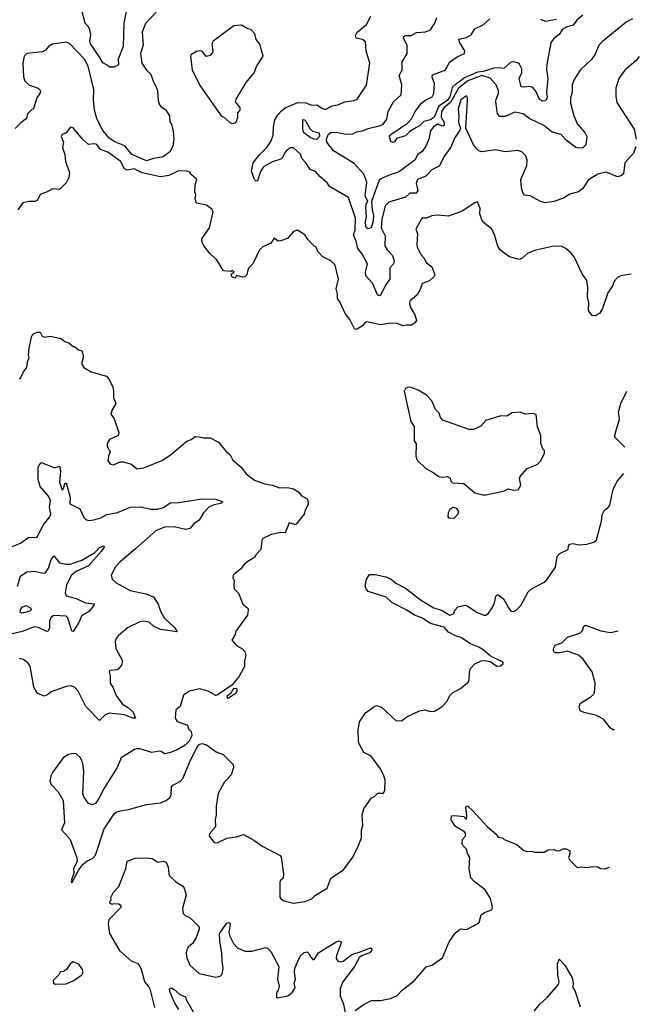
# Model space of a CAD drawing. Extents: x 1552033 to 1694788, y 811965 to 917215.
# Tile 461 of 632: x 1687498 to 1691973, y 831523 to 838639. Entities that reach past the tile are written whole.
import ezdxf

# ---------------------------------------------------------------- set-up
doc = ezdxf.new("R2010")
doc.units = 0

msp = doc.modelspace()

# ---------------------------------------------------------------- linework, layer by layer
at = {"layer": '0CON20XD'}
for points in [[(1688485, 838694.2), (1688407.6, 838612.4), (1688381.9, 838548.1), (1688391.1, 838455), (1688370.5, 838395), (1688381.3, 838325), (1688413.7, 838275), (1688444.2, 838245), (1688461.7, 838195), (1688484.6, 838155), (1688493.6, 838125), (1688497.8, 838055), (1688508.9, 838025), (1688519.5, 838009.5), (1688550.7, 837990.7), (1688580.6, 837945), (1688581.4, 837901.4), (1688593.5, 837885), (1688605.7, 837834.3), (1688610.4, 837775), (1688603.6, 837725), (1688581.5, 837685), (1688535, 837647.1), (1688464, 837636), (1688415, 837618.8), (1688309.2, 837665), (1688257.1, 837727.1), (1688185, 837757.1), (1688145, 837782.2), (1688093, 837845), (1688055.3, 837925), (1688038.7, 837985), (1688030.4, 838060.4), (1688034.8, 838135), (1687993.2, 838303.2), (1687965.6, 838355), (1687856.8, 838466.8), (1687835, 838475.7), (1687735, 838463.3), (1687705.6, 838445), (1687685, 838418.6), (1687663.1, 838406.9), (1687550, 838395), (1687530.8, 838375), (1687520.3, 838325), (1687525.4, 838225.4), (1687535, 838196.2), (1687565, 838167.5), (1687632.5, 838145), (1687648.3, 838128.3), (1687645, 838110), (1687620.8, 838075), (1687597.5, 837995), (1687585, 837990), (1687555, 837960), (1687547.5, 837925), (1687505.7, 837894.3), (1687465, 837853.3)], [(1688274.2, 838735), (1688251.2, 838615), (1688246.5, 838445), (1688209.1, 838355), (1688210.8, 838315), (1688202.2, 838305), (1688177.5, 838295), (1688145.8, 838295), (1688135, 838309.1), (1688097.9, 838327.9), (1688073.1, 838373.1), (1688009.6, 838465), (1688004.6, 838485.4), (1688012.9, 838527.1), (1688005.4, 838565), (1687995, 838587.5), (1687970, 838615), (1687945.7, 838715)], [(1691565, 838672.9), (1691522.5, 838635), (1691495, 838600.5), (1691445, 838585.4), (1691415.6, 838565), (1691395, 838533.1), (1691356.4, 838503.6), (1691335, 838471.2), (1691305.6, 838314.4), (1691302.2, 838277.8), (1691313.1, 838215), (1691303.8, 838116.2), (1691309, 838075), (1691295, 838052.2), (1691275, 838050.3), (1691253.3, 838063.3), (1691225, 838123.8), (1691205, 838149.1), (1691183.6, 838156.4), (1691135, 838150.9), (1691120.6, 838155), (1691104.7, 838215), (1691124.4, 838255), (1691124.5, 838285), (1691107.8, 838317.8), (1691097, 838327), (1691065, 838334.4), (1691045, 838331.9), (1690995, 838285.5), (1690955, 838292.1), (1690921.9, 838288.1), (1690844.6, 838265.4), (1690805, 838260), (1690710.6, 838219.4), (1690675, 838189.3), (1690651.9, 838178.1), (1690621.6, 838148.4), (1690605, 838082.6), (1690584.8, 838055), (1690526.2, 838015), (1690492.5, 837935), (1690465, 837915.9), (1690416.8, 837903.2), (1690385, 837871.8), (1690365, 837860.9), (1690315, 837830.5), (1690285, 837800.5), (1690218.9, 837781.1), (1690205, 837756), (1690195, 837751.5), (1690178.3, 837758.3), (1690168, 837795), (1690171.9, 837805), (1690299.5, 837890.5), (1690327.8, 837922.2), (1690355, 837976.5), (1690400.4, 838035), (1690425, 838055.4), (1690477.6, 838082.4), (1690488.2, 838105), (1690494.6, 838175), (1690476.2, 838225), (1690480.5, 838239.5), (1690570.6, 838275), (1690604.3, 838335.7), (1690658.2, 838371.8), (1690711.5, 838395), (1690713.1, 838415), (1690675, 838476), (1690670.5, 838499.5), (1690725, 838510.9), (1690759.7, 838530.3), (1690785, 838572.5), (1690845, 838602.9), (1690894.8, 838645.2)], [(1691949.3, 837719.8), (1691930.8, 837675), (1691869.2, 837605), (1691860, 837525), (1691839.4, 837510.6), (1691815.5, 837504.5), (1691735, 837536.5), (1691675, 837522.2), (1691605, 837478.9), (1691565, 837419.2), (1691535, 837395.7), (1691471.3, 837378.7), (1691425, 837349.2), (1691355, 837324.5), (1691294.1, 837315.9), (1691260, 837325), (1691185, 837366.2), (1691145, 837371.2), (1691135, 837382.5), (1691121.4, 837425), (1691118, 837485), (1691160.8, 837585), (1691163.9, 837623.9), (1691154.1, 837654.1), (1691124.1, 837684.1), (1691095, 837694), (1691005.7, 837684.3), (1690935, 837698), (1690835, 837684.4), (1690815, 837690.8), (1690798.8, 837705), (1690776, 837735), (1690720, 837855), (1690733.3, 838055), (1690733.3, 838075), (1690725, 838090), (1690685, 838061.2), (1690664, 837995), (1690670, 837945), (1690667, 837897), (1690682.5, 837855), (1690678.3, 837841.7), (1690637.7, 837782.3), (1690611.1, 837718.9), (1690565.4, 837654.6), (1690528.3, 837581.7), (1690476, 837555), (1690431.2, 837508.8), (1690371.9, 837485), (1690361.5, 837455), (1690373.8, 837405), (1690361.2, 837385), (1690315, 837385.8), (1690285, 837356.2), (1690165, 837319.7), (1690137.5, 837295), (1690114.5, 837195), (1690109.7, 837135), (1690137.5, 837077.5), (1690135.3, 837005), (1690151.3, 836975), (1690191.3, 836935), (1690202.8, 836895), (1690197.5, 836875), (1690170.8, 836845), (1690171.6, 836765), (1690143.3, 836725), (1690104.5, 836645.5), (1690095, 836642.5), (1690081.4, 836651.4), (1690047.3, 836735), (1689998, 836788), (1689995.7, 836815), (1690009.1, 836875), (1689970.1, 836950.1), (1689940.9, 836985), (1689927.8, 837037.8), (1689908.2, 837085), (1689920.9, 837119.1), (1689922.4, 837205), (1689873.2, 837353.2), (1689735, 837434.2), (1689719.7, 837459.7), (1689665.5, 837505.5), (1689635, 837542), (1689595, 837557.1), (1689565.3, 837605.3), (1689536.9, 837635), (1689527.3, 837667.3), (1689475, 837714), (1689455, 837714.2), (1689425, 837693.1), (1689409.6, 837675), (1689399.6, 837645), (1689385, 837630.9), (1689325, 837610.8), (1689258.8, 837575), (1689238.3, 837541.7), (1689216.2, 837475), (1689205, 837473.3), (1689195, 837483.3), (1689171.4, 837545), (1689184.6, 837605.4), (1689225, 837657.5), (1689284.2, 837715), (1689315.3, 837764.7), (1689329.1, 837805), (1689330.8, 837865), (1689341.6, 837915), (1689363.8, 837955), (1689389.8, 837980.2), (1689415, 838001.7), (1689508.1, 838041.9), (1689565, 838038.9), (1689605, 838021.5), (1689645, 838024.4), (1689685, 837996.7), (1689705, 837990.9), (1689755, 838017.5), (1689796.8, 838023.2), (1689845.6, 838044.4), (1689913.3, 838055), (1689935, 838066), (1690003.1, 838165), (1690027.5, 838325), (1690000.5, 838415), (1689995, 838478), (1689975, 838497.1), (1689927.5, 838505), (1689922.9, 838525), (1689935, 838548), (1690002.9, 838605), (1690034.4, 838665)], [(1691925, 838645.6), (1691878.5, 838621.5), (1691707.5, 838482.5), (1691682, 838455), (1691655, 838390), (1691628.3, 838351.7), (1691545.5, 838274.5), (1691503.2, 838206.8), (1691489.2, 838165), (1691489.2, 838115), (1691477.5, 838072.5), (1691477.1, 838035), (1691500, 837945), (1691527.5, 837885), (1691578.9, 837825), (1691593.5, 837795), (1691587.9, 837735), (1691565, 837713.5), (1691535, 837710.6), (1691515.6, 837715.6), (1691445, 837767.5), (1691408.3, 837808.3), (1691345, 837827.1), (1691284.4, 837875), (1691183.1, 837923.1), (1691135, 837958.6), (1691075, 837970), (1691005, 837940), (1690965, 837938.6), (1690948.9, 837958.9), (1690937.5, 838045), (1690939.5, 838065), (1690956.4, 838105), (1690955.6, 838125), (1690938.4, 838168.4), (1690895, 838216.8), (1690835.1, 838235.1), (1690735, 838197.1), (1690667.7, 838145), (1690609.5, 838040.5), (1690563.7, 838005), (1690545.1, 837975), (1690541.6, 837935), (1690563.6, 837895), (1690565, 837874.4), (1690555, 837869.7), (1690515, 837884.3), (1690487, 837865), (1690465.3, 837835), (1690452.5, 837775), (1690432.3, 837725), (1690405, 837687.5), (1690374.1, 837665.9), (1690353.2, 837625), (1690235, 837536.7), (1690185, 837523.4), (1690115.7, 837495), (1690095, 837480), (1690039.2, 837325), (1690043.2, 837265), (1690053, 837225), (1690052.3, 837185), (1690036.1, 837135), (1690015, 837128.6), (1690003.8, 837133.8), (1689997.3, 837147.3), (1689995.4, 837175), (1690002.5, 837215), (1689997, 837285), (1690000.8, 837305), (1690013.8, 837325), (1689992.8, 837365), (1690006.2, 837465), (1689983.9, 837523.9), (1689915, 837600), (1689765, 837692.2), (1689715.9, 837755), (1689713.8, 837775), (1689725, 837809.4), (1689745, 837824.8), (1689785, 837825.9), (1689855, 837812.6), (1689905, 837814.8), (1689931.5, 837828.5), (1689975, 837836.2), (1690015, 837853.6), (1690103.8, 837875), (1690124, 837885), (1690150.7, 837919.3), (1690160, 837975), (1690197.1, 838045), (1690254.5, 838095), (1690257.9, 838167.9), (1690238.1, 838235), (1690261.1, 838275), (1690261.5, 838335), (1690296.2, 838395), (1690296.5, 838455), (1690269.1, 838505), (1690270, 838515), (1690285, 838523.8), (1690325, 838525.8), (1690364.4, 838545.6), (1690429.7, 838550.3), (1690465, 838566.2), (1690496.4, 838613.6), (1690511.8, 838655)], [(1691375, 838641.1), (1691295, 838626.7), (1691261.7, 838641.7)], [(1689035, 837890), (1689055, 837893.3), (1689065, 837903.3), (1689073.3, 837935), (1689073, 837967), (1689090, 837985), (1689090, 838005), (1689056.7, 838045), (1689062, 838065), (1689132.9, 838185), (1689190.8, 838255), (1689210, 838305), (1689256.2, 838375), (1689231.7, 838461.7), (1689206.7, 838495), (1689196.2, 838536.2), (1689168.3, 838568.3), (1689145, 838572.5), (1689099.3, 838599.3), (1689045, 838594), (1688895.7, 838485), (1688886.9, 838465), (1688894.2, 838405.8), (1688875, 838381.2), (1688845, 838373.3), (1688819.2, 838409.2), (1688804.1, 838414.1), (1688775, 838408.6), (1688734.2, 838385), (1688730.8, 838375), (1688744.5, 838275), (1688801.1, 838161.1), (1688895.6, 838025.6), (1688955, 837941.2), (1688973.6, 837933.6), (1689015, 837896.7), (1689035, 837890)], [(1691973.3, 838373.5), (1691948.5, 838341.5), (1691869.2, 838275), (1691825, 838213.3), (1691804, 838145), (1691804, 838085), (1691811.2, 838041.2), (1691936.8, 837846.8), (1691951.3, 837776.2)], [(1689645, 837773.7), (1689625, 837775.2), (1689595, 837788.1), (1689551.5, 837821.5), (1689544.3, 837845.7), (1689542.7, 837917.3), (1689555, 837916), (1689565, 837906.2), (1689593.2, 837853.2), (1689612.7, 837832.7), (1689662.3, 837822.3), (1689662.5, 837795), (1689645, 837773.7)], [(1691915.5, 836800.6), (1691840.9, 836789.1), (1691816.2, 836775), (1691795, 836751.2), (1691780, 836715), (1691747.1, 836665), (1691708.3, 836551.7), (1691685, 836516.2), (1691655, 836498.8), (1691631.7, 836501.7), (1691605.9, 836535.9), (1691607.8, 836595), (1691598.9, 836635), (1691601.4, 836705), (1691594.3, 836754.3), (1691561.7, 836801.7), (1691503.3, 836925), (1691480, 836955), (1691443.3, 836985), (1691415, 837000), (1691355, 837002), (1691225, 836974.3), (1691168.8, 836951.2), (1691125, 836913.8), (1691105, 836905.8), (1691036.7, 836925), (1690985, 836961.2), (1690965, 836978.8), (1690952.1, 837002.1), (1690926.9, 837085), (1690907.1, 837125), (1690846.4, 837176.4), (1690835, 837193.8), (1690822.5, 837235), (1690823.1, 837275), (1690805, 837322.5), (1690785, 837316.7), (1690694.2, 837255.8), (1690595, 837219.2), (1690515, 837226), (1690475, 837221.2), (1690435, 837203.8), (1690402.5, 837205), (1690359.2, 837125), (1690371.4, 837091.4), (1690366.2, 837015), (1690370, 836995), (1690395, 836941.2), (1690418.8, 836915), (1690433.3, 836885), (1690475, 836853.3), (1690495.8, 836794.2), (1690490.3, 836779.7), (1690459.1, 836750.9), (1690405, 836732.2), (1690391.4, 836688.6), (1690369.1, 836650.9), (1690315.6, 836605), (1690313.5, 836585), (1690323.1, 836555), (1690352, 836505), (1690363.3, 836465), (1690352.7, 836447.3), (1690329.1, 836430.9), (1690295, 836430.9), (1690265, 836425.5), (1690225, 836443.8), (1690175, 836445.4), (1690105, 836432.9), (1690005, 836454.3), (1689991.5, 836448.5), (1689975, 836426.2), (1689935, 836403.3), (1689925, 836400), (1689917.5, 836405), (1689882.3, 836472.3), (1689850, 836515), (1689814, 836595), (1689793.3, 836625), (1689794.4, 836655), (1689784.1, 836694.1), (1689801.4, 836765), (1689775.7, 836865), (1689745.4, 836895.4), (1689688.8, 836925), (1689652.5, 836965), (1689640, 836995), (1689625, 837003.3), (1689580.3, 837050.3), (1689558.8, 837085), (1689505, 837116.9), (1689475, 837108), (1689435, 837061.2), (1689385, 837040), (1689365, 837037.5), (1689335, 837060), (1689312.5, 837025), (1689255, 836998), (1689230.8, 836975), (1689181.2, 836875), (1689153.2, 836846.8), (1689145, 836830), (1689138.8, 836795), (1689125, 836781.2), (1689109.3, 836779.3), (1689065, 836790), (1689055, 836770), (1689035, 836777.5), (1689027.5, 836785), (1689028.3, 836801.7), (1689047.5, 836815), (1689035, 836826.2), (1689025, 836820), (1688970, 836825), (1688918.8, 836905), (1688875, 836946.2), (1688828.8, 837005), (1688813.3, 837035), (1688813.3, 837055), (1688870, 837135), (1688895, 837250), (1688885, 837270), (1688847.7, 837297.7), (1688775, 837312.5), (1688766.2, 837345), (1688771.2, 837375), (1688763.8, 837395), (1688766.2, 837445), (1688777.5, 837485), (1688738.8, 837518.8), (1688726.8, 837536.8), (1688705, 837545.6), (1688645, 837548), (1688576.3, 837513.7), (1688515, 837503.2), (1688381.7, 837531.7), (1688325, 837561.1), (1688275, 837550.8), (1688253.7, 837563.7), (1688227.8, 837615), (1688135, 837682.7), (1688080.6, 837700.6), (1688055, 837736), (1688035, 837741.2), (1687995, 837738), (1687950.8, 837775), (1687885, 837856.7), (1687865, 837862.5), (1687835, 837822.5), (1687805, 837810), (1687797.5, 837795), (1687813.8, 837755), (1687807.5, 837715), (1687824.3, 837664.3), (1687830, 837615), (1687858, 837535), (1687852.3, 837497.7), (1687835, 837460), (1687785, 837412.5), (1687735, 837416.2), (1687695.8, 837394.2), (1687645, 837376.7), (1687626.7, 837335), (1687607.5, 837325), (1687565, 837325.7), (1687520, 837315), (1687485.8, 837264.2)], [(1687495, 836046.2), (1687505, 836048.8), (1687525.8, 836094.2), (1687550, 836125), (1687553.6, 836166.4), (1687567.5, 836195), (1687562.5, 836215), (1687566.7, 836265), (1687583.6, 836346.4), (1687593.6, 836366.4), (1687625, 836380), (1687645, 836380), (1687660.7, 836350.7), (1687673.8, 836343.8), (1687721.7, 836351.7), (1687795.8, 836335.8), (1687824.1, 836314.1), (1687853.6, 836303.6), (1687885, 836277.5), (1687895, 836277.5), (1687923.9, 836253.9), (1687946.1, 836246.1), (1687960, 836205), (1687944.2, 836154.2), (1687962.5, 836125), (1688015, 836094), (1688125, 836062.5), (1688140, 836045), (1688170, 835985), (1688176.7, 835955), (1688176.7, 835905), (1688192.5, 835865), (1688165, 835820), (1688157.5, 835787.5), (1688180, 835755), (1688213.3, 835655), (1688210, 835635), (1688147.5, 835605), (1688128.8, 835575), (1688130, 835555), (1688152, 835515), (1688140, 835485), (1688135, 835450), (1688155, 835426), (1688175, 835420.8), (1688225, 835442.5), (1688245, 835442.5), (1688305, 835426.7), (1688345, 835394.2), (1688395, 835400.8), (1688525, 835452.5), (1688585, 835491.2), (1688705, 835593.3), (1688736.1, 835603.9), (1688765, 835626.7), (1688795, 835623.3), (1688826.4, 835616.4), (1688875, 835617.5), (1688935, 835586.9), (1688988.8, 835518.8), (1689018.8, 835495), (1689037.5, 835455), (1689096.7, 835405), (1689135, 835356.2), (1689195, 835310), (1689266.4, 835283.6), (1689324, 835274), (1689375, 835256.2), (1689435, 835257.5), (1689475, 835248.8), (1689513.3, 835225), (1689530.7, 835200.7), (1689573.3, 835175), (1689582, 835155), (1689582.5, 835135), (1689560, 835095), (1689552.5, 835065), (1689495.8, 834994.2), (1689485, 834991.2), (1689445, 835003.3), (1689415, 834931.2), (1689385, 834932), (1689315, 834918.8), (1689255, 834890), (1689246.7, 834875), (1689239.5, 834810.5), (1689206.7, 834775), (1689195, 834752.5), (1689145, 834723.8), (1689118.3, 834701.7), (1689095, 834670), (1689040, 834625), (1689037.5, 834605), (1689047.5, 834585), (1689043.6, 834556.4), (1689046.1, 834526.1), (1689078.8, 834495), (1689110, 834415), (1689145, 834386.7), (1689148.8, 834375), (1689143.6, 834336.4), (1689059.3, 834220.7), (1689053.3, 834195), (1689030, 834155), (1689063.3, 834115), (1689103.3, 834095), (1689123.9, 834073.9), (1689132.5, 834045), (1689122.5, 834005), (1689122.5, 833965), (1689080.9, 833889.1), (1689030, 833830), (1688925, 833756.2), (1688915, 833753.8), (1688860, 833785), (1688798, 833802), (1688725, 833786), (1688682.1, 833757.9), (1688656.7, 833675), (1688625, 833650), (1688621.7, 833591.7), (1688636.4, 833566.4), (1688709.3, 833539.3), (1688717.5, 833515), (1688736.7, 833495), (1688742.5, 833465), (1688723.6, 833426.4), (1688693.3, 833395), (1688635, 833362), (1688581.2, 833341.2), (1688543.9, 833333.9), (1688520, 833350), (1688505, 833352), (1688453, 833343), (1688365, 833368.6), (1688345, 833368.6), (1688327.5, 833365), (1688231.2, 833305), (1688203.3, 833235), (1688108.8, 833085), (1688069.7, 833010.3), (1688045.9, 832974.1), (1688024.1, 832964.1), (1687994.1, 832974.1), (1687961.7, 833021.7), (1687953.3, 833045), (1687961.4, 833205), (1687954.2, 833265), (1687937.5, 833305), (1687905, 833332), (1687885, 833336.2), (1687850.5, 833329.5), (1687812.5, 833305), (1687735, 833197.5), (1687723.8, 833175), (1687716.7, 833135), (1687725, 833112.5), (1687775, 833057.5), (1687812.5, 832995), (1687822, 832835), (1687799.2, 832785), (1687825.7, 832755), (1687862.5, 832715), (1687910.7, 832580.7), (1687913.3, 832555), (1687887.5, 832505), (1687889.3, 832470.7), (1687870, 832415), (1687875, 832400), (1687926.2, 832495), (1687955, 832533.3), (1687985, 832560), (1688025, 832576.7), (1688045, 832600), (1688108.3, 832791.7), (1688180.3, 832899.7), (1688195, 832911.2), (1688225, 832921.2), (1688285, 832931.2), (1688415, 832966), (1688515, 832978), (1688555, 832995.8), (1688582, 833018), (1688592.3, 833035), (1688595, 833095.7), (1688605, 833106.5), (1688656.7, 833133.3), (1688675.6, 833155), (1688732.5, 833287.5), (1688782.7, 833387.3), (1688797.7, 833402.3), (1688815, 833408.8), (1688847.5, 833397.5), (1688917.9, 833347.9), (1688967.5, 833327.5), (1689040, 833255), (1689043.3, 833235), (1689025, 833182.5), (1688975, 833126.7), (1688932.8, 833047.2), (1688918, 832955), (1688917.7, 832892.3), (1688908.8, 832855), (1688913.3, 832805), (1688876.7, 832765), (1688867.5, 832745), (1688870, 832735), (1688901.7, 832691.7), (1688925, 832690), (1688995, 832723.3), (1689063.9, 832733.9), (1689115, 832750), (1689190, 832710), (1689254.3, 832664.3), (1689379.5, 832599.5), (1689386.1, 832586.1), (1689404, 832465), (1689400, 832435), (1689381.7, 832418.3), (1689376.2, 832405), (1689377, 832297), (1689384.1, 832284.1), (1689409.5, 832269.5), (1689475.8, 832254.2), (1689557.5, 832265), (1689607.5, 832285), (1689635, 832312.5), (1689718.9, 832361.1), (1689745.8, 832435), (1689836.2, 832495), (1689903.6, 832586.4), (1689943.3, 832665), (1689966.7, 832725), (1689966.7, 832785), (1689976.2, 832815), (1689972.3, 832892.3), (1689983.3, 832935), (1690040, 833015), (1690060, 833025), (1690085, 833050), (1690125, 833050), (1690135, 833070), (1690136.7, 833145), (1690128.8, 833175), (1690103.8, 833225), (1690036.4, 833316.4), (1689982.6, 833342.6), (1689949.2, 833405), (1689945.7, 833425), (1689942.9, 833505), (1689952.5, 833565), (1689995, 833630), (1690062, 833678), (1690075, 833683.3), (1690110.5, 833670.5), (1690215, 833573.3), (1690255, 833572.5), (1690295, 833600), (1690385.9, 833644.1), (1690425, 833650), (1690465, 833640), (1690495, 833642), (1690547.6, 833672.4), (1690585.6, 833714.4), (1690603.8, 833755), (1690623.3, 833775), (1690682.5, 833805), (1690735, 833848.8), (1690743.8, 833865), (1690747.5, 833925), (1690755, 833950), (1690785, 833982.5), (1690830, 834005), (1690855, 834008.8), (1690895, 834000), (1690945, 833967.5), (1690971.7, 833968.3), (1690990, 833985), (1690990, 833995), (1690899.5, 834039.5), (1690845, 834086), (1690813.3, 834105), (1690755, 834128), (1690684.5, 834174.5), (1690645.5, 834185.5), (1690595, 834212.9), (1690565, 834248), (1690465, 834275.6), (1690402, 834315), (1690354, 834334), (1690290, 834375), (1690186.4, 834426.4), (1690145.5, 834465.5), (1690015, 834507.5), (1690000, 834525), (1689993.8, 834545), (1690003.8, 834595), (1690025, 834630), (1690065, 834628.8), (1690143.6, 834613.6), (1690180, 834595), (1690215, 834566.7), (1690285, 834531.2), (1690393.3, 834445), (1690488.7, 834388.7), (1690549.1, 834369.1), (1690605, 834336.2), (1690632.5, 834345), (1690643.3, 834375), (1690662.5, 834395), (1690715, 834407.5), (1690735, 834400.8), (1690797, 834357), (1690850, 834335), (1690865.4, 834334.6), (1690885, 834350.8), (1690911.4, 834388.6), (1690928.1, 834425), (1690938.3, 834471.7), (1690947, 834483), (1690955, 834483.3), (1690993, 834453), (1691025, 834393.3)], [(1690865, 835204), (1691000, 835235), (1691025, 835247.5), (1691065, 835238.6), (1691099.1, 835240.9), (1691116.5, 835275), (1691107, 835323), (1691111.7, 835338.3), (1691164, 835395), (1691236.7, 835425), (1691260.7, 835449.3), (1691287.5, 835505), (1691287.5, 835525), (1691276.4, 835536.4), (1691262.5, 835575), (1691261.2, 835635), (1691237, 835697), (1691227.5, 835785), (1691205, 835793.3), (1691147, 835787), (1691115, 835802.5), (1691055, 835796.7), (1691016.4, 835773.6), (1690973.6, 835776.4), (1690865, 835743.3), (1690828.3, 835701.7), (1690775, 835676.7), (1690745, 835676.7), (1690553.9, 835743.9), (1690537.5, 835765), (1690527.5, 835795), (1690501.7, 835821.7), (1690474.1, 835884.1), (1690436.7, 835925), (1690375, 835962), (1690325, 835981.2), (1690303.3, 835983.3), (1690285, 835973.8), (1690274.4, 835954.4), (1690324, 835735), (1690348.3, 835698.3), (1690347.5, 835595), (1690362.5, 835572.5), (1690358.8, 835485), (1690370, 835455), (1690432.5, 835395), (1690485, 835366.7), (1690525, 835336.7), (1690555, 835332.5), (1690585, 835337.5), (1690607.5, 835325), (1690613, 835303), (1690623, 835293), (1690705, 835286.2), (1690785, 835220), (1690844.1, 835204.1), (1690865, 835204)], [(1691869.6, 835548.8), (1691793.8, 835625), (1691809.4, 835680.6), (1691830.7, 835749.3), (1691823.8, 835805), (1691838.8, 835865), (1691884.4, 835953.3)], [(1687445, 834832), (1687505, 834856.2), (1687565, 834898.8), (1687622.3, 834897.7), (1687670.7, 834989.3), (1687716.1, 835045), (1687722, 835065), (1687714.5, 835115), (1687719.7, 835165), (1687705.3, 835195), (1687646.6, 835265), (1687632.5, 835315), (1687630.6, 835405), (1687645, 835432.5), (1687655, 835438.8), (1687745, 835403.1), (1687758, 835402), (1687785, 835413.3), (1687793.1, 835375), (1687785, 835297.5), (1687805, 835240), (1687815, 835250), (1687825, 835287.5), (1687835, 835292.5), (1687863.9, 835185), (1687861.2, 835141.2), (1687932.7, 835102.7), (1687960.3, 835040.3), (1687975, 835026.2), (1687995, 835018.8), (1688034.5, 835025.5), (1688085, 835039.1), (1688126.9, 835063.1), (1688205, 835077.7), (1688295, 835116.7), (1688375, 835119.4), (1688445, 835101.4), (1688495, 835101.1), (1688536.9, 835113.1), (1688585, 835147.5), (1688645, 835149.1), (1688815, 835177.1), (1688915, 835174.5), (1688966.2, 835155), (1688955.9, 835144.1), (1688895, 835130.4), (1688865, 835116.7), (1688825.8, 835075), (1688795, 835021.2), (1688755, 834996.2), (1688727.1, 834962.9), (1688694.6, 834955.4), (1688615, 834974.3), (1688545, 834972.4), (1688482.2, 834945), (1688334.7, 834815.3), (1688225, 834722), (1688190.8, 834685), (1688160, 834625), (1688165, 834596.7), (1688195, 834570), (1688295, 834514.4), (1688409.1, 834489.1), (1688465, 834468), (1688498.2, 834415), (1688514.4, 834365), (1688541.4, 834315), (1688619.2, 834245), (1688636.7, 834215), (1688515, 834232.7), (1688465.7, 834255.7), (1688432.5, 834285), (1688395, 834291.4), (1688365, 834286.5), (1688275.9, 834244.1), (1688208.8, 834185), (1688194.4, 834165.6), (1688188.6, 834145), (1688191.9, 834095), (1688240, 834005), (1688233.3, 833975), (1688205, 833940), (1688150, 833935), (1688144.5, 833925), (1688150.6, 833895), (1688151.4, 833845), (1688171.1, 833815), (1688195.4, 833755.4), (1688237.1, 833695), (1688285, 833665.3), (1688316.6, 833635), (1688335, 833590), (1688315, 833590.5), (1688255, 833616.1), (1688145, 833626.2), (1688114.6, 833615.4), (1688075, 833573.8), (1687975.8, 833675), (1687920.6, 833785), (1687895, 833815.7), (1687865, 833824.3), (1687835, 833820), (1687725, 833781.4), (1687699.8, 833760.2), (1687675, 833749.2), (1687625, 833771.2), (1687599.2, 833815), (1687575, 833966.7), (1687558.9, 833988.9), (1687525, 834014.3), (1687495, 834021.9)], [(1691025, 834393.3), (1691045, 834363.8), (1691065, 834362.5), (1691085, 834372), (1691118.8, 834405), (1691170, 834505), (1691195, 834526.2), (1691285, 834573.8), (1691305, 834591.2), (1691367.7, 834682.3), (1691380.6, 834759.4), (1691400, 834780), (1691459.3, 834810.7), (1691463, 834837), (1691471.7, 834848.3), (1691495, 834853.8), (1691535, 834843.8), (1691595, 834847.5), (1691645, 834862.5), (1691665, 834880), (1691701.2, 835015), (1691705, 835060), (1691722.5, 835095), (1691745, 835110), (1691759.7, 835130.3), (1691785, 835246.7), (1691815, 835306.2), (1691862.6, 835359.9)], [(1690635, 835037.5), (1690665, 835067.5), (1690670, 835085), (1690655, 835107.5), (1690627, 835113), (1690605, 835100), (1690592.5, 835075), (1690590, 835045), (1690595, 835040), (1690635, 835037.5)], [(1687481.4, 834545), (1687505, 834616.7), (1687550.9, 834649.1), (1687605, 834652.9), (1687665, 834638.6), (1687685, 834642.5), (1687705.6, 834675), (1687725, 834738), (1687745, 834763.8), (1687785, 834713.3), (1687835, 834702.9), (1687863.7, 834703.7), (1687947.3, 834732.7), (1688041.1, 834788.9), (1688075, 834824.4), (1688105, 834836.2), (1688108, 834828), (1688086.2, 834795), (1687995, 834691.2), (1687905, 834651.4), (1687872.5, 834625), (1687837.1, 834555), (1687827.6, 834497.6), (1687834.3, 834474.3), (1687905, 834455.8), (1687972.5, 834425), (1688035, 834417.5), (1688038.8, 834415), (1688026.7, 834395), (1687995, 834358.9), (1687945.9, 834334.1), (1687925, 834283.3), (1687885, 834217.5), (1687875, 834220), (1687846.5, 834315), (1687835, 834327.1), (1687745, 834332.1), (1687725, 834321.9), (1687713.8, 834293.8), (1687713.5, 834245), (1687705, 834220), (1687695, 834216.2), (1687635, 834245.3), (1687605, 834251.5), (1687515, 834217.1), (1687384.3, 834185.7)], [(1687515, 834350), (1687502.5, 834355), (1687504.4, 834375), (1687515, 834392), (1687545, 834404.3), (1687579.2, 834385), (1687580, 834375), (1687570.8, 834365), (1687535, 834354.2), (1687515, 834350)], [(1691794.6, 833506.8), (1691785, 833506.2), (1691765, 833518.8), (1691714.4, 833584.4), (1691665, 833609.4), (1691575, 833630.8), (1691546.7, 833645), (1691540, 833675), (1691549.7, 833700.3), (1691624.3, 833745.7), (1691645, 833763.8), (1691649.2, 833775), (1691655.7, 833845), (1691632.2, 833925), (1691565, 834020.8), (1691535, 834046.9), (1691455, 834075.3), (1691405, 834062.5), (1691365, 834062.7), (1691354, 834074), (1691353.6, 834095), (1691365, 834118.9), (1691415, 834135.6), (1691454.5, 834175.5), (1691543.8, 834205), (1691564.2, 834225), (1691572.5, 834255), (1691585, 834262.5), (1691695, 834223.1), (1691765, 834209.4), (1691820.9, 834222.2)], [(1689005, 833733.3), (1688997.5, 833745), (1689000, 833755), (1689026.4, 833773.6), (1689045, 833807.5), (1689066, 833806), (1689066.7, 833785), (1689055, 833767.5), (1689005, 833733.3)], [(1689921.2, 831478.8), (1689985, 831523.8), (1690039.5, 831550.5), (1690105, 831550), (1690175.7, 831564.3), (1690225, 831586.2), (1690261.2, 831625), (1690347.7, 831692.3), (1690435, 831792.5), (1690480.7, 831809.3), (1690551.7, 831858.3), (1690600.6, 831975), (1690643, 832037), (1690682.3, 832067.7), (1690725, 832063.8), (1690775, 832088.8), (1690816.1, 832113.9), (1690830.7, 832169.3), (1690855, 832187.5), (1690907.5, 832205), (1690913.3, 832225), (1690909.2, 832249.2), (1690897.9, 832287.9), (1690860.3, 832350.3), (1690779.5, 832409.5), (1690756.1, 832436.1), (1690744, 832505), (1690750, 832585), (1690733.4, 832613.4), (1690725.5, 832645), (1690699.8, 832669.8), (1690694.5, 832685), (1690696.2, 832713.8), (1690716, 832735), (1690720, 832755), (1690710.3, 832770.3), (1690645, 832808.5), (1690615.6, 832855), (1690615.8, 832884.2), (1690641.7, 832888.3), (1690705, 832881.1), (1690725, 832857.5), (1690727.5, 832885), (1690720, 832945), (1690725, 832956.2), (1690735, 832953.8), (1690771.8, 832921.8), (1690876.7, 832805), (1690936.2, 832755), (1690955, 832730), (1690985, 832726.7), (1690997.5, 832715), (1691088.3, 832678.3), (1691140, 832635), (1691165, 832627.5), (1691195, 832630), (1691217, 832623), (1691285, 832622.5), (1691315, 832640), (1691355, 832642.5), (1691373.6, 832633.6), (1691395, 832632.5), (1691423, 832647), (1691445, 832647.5), (1691471.7, 832631.7), (1691471.7, 832608.3), (1691462.5, 832585), (1691472.5, 832565), (1691525, 832512.5), (1691555, 832517.5), (1691595, 832512.5), (1691635, 832520), (1691675, 832516.7), (1691693.6, 832503.6), (1691725, 832501.2), (1691758.2, 832515.1)], [(1688475, 831500), (1688443.1, 831625), (1688427.5, 831655), (1688400.8, 831685), (1688377.8, 831775), (1688365, 831802), (1688353.8, 831815), (1688305, 831835.8), (1688225, 831908), (1688150, 832035), (1688140, 832105), (1688144.4, 832135.6), (1688230, 832225), (1688230, 832235), (1688215, 832247.5), (1688175, 832250), (1688163, 832243), (1688150, 832255), (1688150, 832265), (1688160, 832275), (1688157.5, 832295), (1688175, 832332.5), (1688214, 832375), (1688265.8, 832505), (1688275, 832557.5), (1688331.7, 832578.3), (1688415, 832581.2), (1688455, 832576.7), (1688495, 832550), (1688535, 832558), (1688555, 832549.2), (1688571.1, 832515), (1688574.2, 832465), (1688581.2, 832451.2), (1688627, 832407), (1688675, 832380), (1688685, 832362.5), (1688700, 832315), (1688674, 832215), (1688678.3, 832178.3), (1688693.9, 832163.9), (1688728.8, 832148.8), (1688793.6, 832083.6), (1688793.3, 832065), (1688772.9, 832005), (1688749.2, 831965), (1688715, 831935.8), (1688705, 831916.2), (1688700.4, 831895), (1688703.7, 831866.3), (1688727.1, 831805), (1688793.8, 831745), (1688915, 831720), (1688945, 831725.8), (1688959.4, 831740.6), (1688968.9, 831785), (1688959.6, 831835), (1688958.8, 831895), (1688943.4, 831976.6), (1688941.4, 832035), (1688995, 832110), (1689010, 832115), (1689018.3, 832101.7), (1689008.8, 832045), (1689016, 832015), (1689042.4, 831962.4), (1689070.3, 831930.3), (1689125, 831908), (1689175, 831906.2), (1689275, 831933.3), (1689288.3, 831928.3), (1689312.5, 831905), (1689368.8, 831795), (1689360, 831705), (1689371.2, 831655), (1689366, 831624), (1689355, 831610), (1689352.5, 831595), (1689352.5, 831575), (1689360.7, 831570.7), (1689435, 831584), (1689465, 831608.8), (1689484, 831635), (1689487.5, 831645), (1689480, 831675), (1689491.2, 831705), (1689483.9, 831756.1), (1689486.2, 831785), (1689525, 831870), (1689551.7, 831898.3), (1689575, 831902.5), (1689588.3, 831888.3), (1689597.5, 831865), (1689615, 831847.5), (1689625, 831847.5), (1689656.7, 831895), (1689670, 831905), (1689784.5, 831975.5), (1689805, 831981.2), (1689822.5, 831972.5), (1689785.6, 831875), (1689784.4, 831855), (1689795, 831834.2), (1689815, 831830), (1689835.4, 831834.6), (1689897.6, 831882.4), (1689965, 831904), (1690025, 831928.8), (1690038.8, 831928.8), (1690042.5, 831915), (1690026.7, 831895), (1689966.7, 831873.3), (1689950.4, 831859.6), (1689915.6, 831795), (1689832.5, 831685), (1689812.4, 831637.6), (1689813.6, 831583.6), (1689836, 831525), (1689848.3, 831458.3)], [(1691215, 831473.3), (1691255, 831523.3), (1691308.3, 831571.7), (1691389.2, 831665), (1691394.3, 831685), (1691385.8, 831734.2), (1691382.5, 831815), (1691395, 831850), (1691435, 831806), (1691488.1, 831715), (1691495.8, 831675), (1691494, 831645), (1691510.8, 831615), (1691546.4, 831505)], [(1687755, 831667.5), (1687835, 831671.2), (1687890, 831695), (1687947.5, 831735), (1687957.5, 831755), (1687952.5, 831775), (1687925, 831812.5), (1687885, 831830), (1687865, 831817.5), (1687836.4, 831773.6), (1687815, 831760), (1687791.7, 831758.3), (1687780, 831735), (1687740, 831695), (1687742.5, 831675), (1687755, 831667.5)], [(1688648.1, 831485), (1688615.5, 831535.5), (1688581.8, 831615), (1688580.5, 831635), (1688595, 831640.8), (1688615, 831630.9), (1688655, 831594.6), (1688695, 831576.9), (1688702.4, 831552.4), (1688761.7, 831451.7)]]:
    msp.add_lwpolyline(points, dxfattribs=at)

doc.saveas('drawing.dxf')
